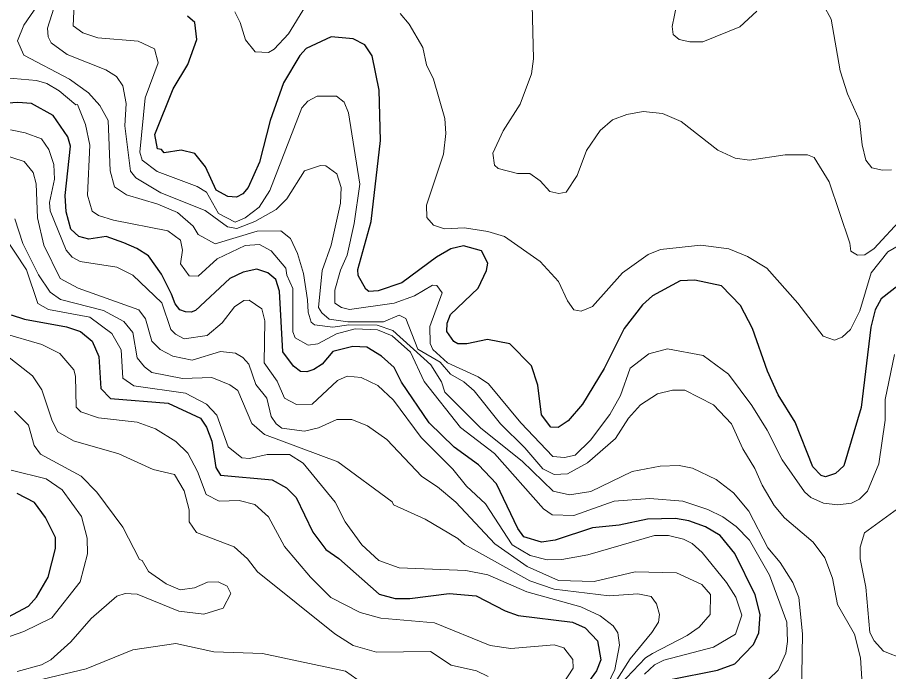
# Model space of a CAD drawing. Extents: x 673.3 to 698.5, y 6984.3 to 7012.3.
# Drawn here: x 693.696 to 694.832, y 7000.821 to 7001.674 of the extents above; entities that cross this region are included whole.
import ezdxf

# ---------------------------------------------------------------- set-up
doc = ezdxf.new("R2010")
doc.units = 0
doc.header["$LTSCALE"] = 0.032
doc.layers.add('1', color=7, linetype='Continuous', lineweight=25)
doc.layers.add('2', color=7, linetype='Continuous', lineweight=13)

msp = doc.modelspace()

# ---------------------------------------------------------------- linework, layer by layer
at = {"layer": '1'}
for points in [[(694.8499, 7001.3289), (694.8222, 7001.3069), (694.8142, 7001.2926), (694.8085, 7001.2703), (694.7961, 7001.1653), (694.7731, 7001.0894), (694.7626, 7001.079), (694.7492, 7001.075), (694.7438, 7001.0768), (694.7327, 7001.088), (694.7097, 7001.146), (694.6877, 7001.1819), (694.6737, 7001.2129), (694.6543, 7001.2682), (694.6385, 7001.2985), (694.6136, 7001.324), (694.5792, 7001.3313), (694.5599, 7001.3306), (694.5239, 7001.3111), (694.511, 7001.2994), (694.4868, 7001.2682), (694.4608, 7001.2161), (694.4326, 7001.1697), (694.4139, 7001.1479), (694.4008, 7001.1393), (694.3913, 7001.1395), (694.3792, 7001.1556), (694.3742, 7001.1946), (694.3662, 7001.2196), (694.3376, 7001.2485), (694.3085, 7001.2541), (694.2817, 7001.2484), (694.2701, 7001.2484), (694.2647, 7001.2514), (694.2556, 7001.2644), (694.2562, 7001.2755), (694.2603, 7001.2866), (694.2964, 7001.321), (694.3074, 7001.3441), (694.309, 7001.3536), (694.3009, 7001.3696), (694.2773, 7001.3761), (694.2608, 7001.3723), (694.2423, 7001.3615), (694.1972, 7001.328), (694.1661, 7001.3177), (694.1539, 7001.3168), (694.15, 7001.3195), (694.1399, 7001.3376), (694.1398, 7001.3455), (694.1568, 7001.408), (694.169, 7001.5135), (694.1675, 7001.5793), (694.1582, 7001.624), (694.1486, 7001.6384), (694.1334, 7001.6464), (694.1048, 7001.649), (694.0722, 7001.6335), (694.0639, 7001.6246), (694.0428, 7001.5887), (694.0253, 7001.5397), (694.0116, 7001.4855), (693.9965, 7001.4522), (693.9897, 7001.4441), (693.9812, 7001.4399), (693.9703, 7001.4405), (693.9551, 7001.449), (693.9409, 7001.4791), (693.9269, 7001.4968), (693.9093, 7001.5009), (693.887, 7001.4976), (693.8835, 7001.5019), (693.8785, 7001.5027), (693.8751, 7001.5213), (693.8989, 7001.581), (693.9181, 7001.613), (693.9295, 7001.6455), (693.927, 7001.6677), (693.9174, 7001.6758)], [(694.5928, 7001.0096), (694.5713, 7001.0174), (694.5537, 7001.0203), (694.5173, 7001.0195), (694.4804, 7001.0119), (694.4455, 7001.0081), (694.3968, 7000.9922), (694.3789, 7000.9895), (694.356, 7000.9965), (694.3481, 7001.0075), (694.3204, 7001.0655), (694.2969, 7001.0904), (694.2653, 7001.1137), (694.2328, 7001.1454), (694.1967, 7001.1983), (694.1868, 7001.2174), (694.1704, 7001.2322), (694.1514, 7001.2441), (694.1332, 7001.2451), (694.1072, 7001.2384), (694.0933, 7001.2218), (694.0821, 7001.2147), (694.0729, 7001.2118), (694.0647, 7001.2124), (694.0557, 7001.2193), (694.042, 7001.2381), (694.0373, 7001.3173), (694.0329, 7001.3322), (694.0224, 7001.3411), (694.0081, 7001.3459), (693.9899, 7001.342), (693.9726, 7001.3334), (693.928, 7001.2918), (693.9221, 7001.2896), (693.9147, 7001.2901), (693.9075, 7001.2929), (693.9014, 7001.3004), (693.8967, 7001.3132), (693.8834, 7001.3392), (693.8667, 7001.3631), (693.8515, 7001.3728), (693.8343, 7001.3802), (693.8115, 7001.3882), (693.7889, 7001.3851), (693.7757, 7001.3884), (693.7655, 7001.3979), (693.7595, 7001.4207), (693.7578, 7001.4419), (693.7651, 7001.5061), (693.7615, 7001.5185), (693.7422, 7001.5464), (693.7139, 7001.562), (693.6962, 7001.5634), (693.6196, 7001.5579)], [(693.6875, 7001.286), (693.7051, 7001.2805), (693.7599, 7001.2704), (693.7781, 7001.2646), (693.7933, 7001.2518), (693.8017, 7001.232), (693.8043, 7001.19), (693.8169, 7001.1771), (693.8921, 7001.171), (693.9344, 7001.1514), (693.9424, 7001.1395), (693.9491, 7001.1213), (693.9545, 7001.0869), (693.9604, 7001.0769), (694.0277, 7001.0711), (694.0466, 7001.0604), (694.059, 7001.048), (694.081, 7001.0027), (694.0979, 7000.9799), (694.115, 7000.9685), (694.1675, 7000.9218), (694.1883, 7000.9162), (694.2073, 7000.9162), (694.2589, 7000.9226), (694.2938, 7000.9197), (694.3319, 7000.8999), (694.3485, 7000.8941), (694.4196, 7000.8852), (694.4361, 7000.8778), (694.4519, 7000.8607), (694.4564, 7000.836), (694.4507, 7000.8219), (694.4404, 7000.8072)], [(693.6697, 7000.8846), (693.7102, 7000.906), (693.7205, 7000.918), (693.7358, 7000.9438), (693.7453, 7000.9814), (693.7455, 7000.9955), (693.7325, 7001.0219), (693.7178, 7001.0415), (693.6956, 7001.0533)], [(694.5473, 7000.8103), (694.6086, 7000.8227), (694.6314, 7000.831), (694.6555, 7000.8562), (694.6626, 7000.8712), (694.6642, 7000.8954), (694.6576, 7000.921), (694.6314, 7000.975), (694.612, 7000.9983), (694.5928, 7001.0096)]]:
    msp.add_lwpolyline(points, dxfattribs=at)
at = {"layer": '2'}
for points in [[(694.7147, 7000.9175), (694.7067, 7000.937), (694.6904, 7000.9631), (694.6741, 7000.9822), (694.6495, 7001.0301), (694.6296, 7001.0541), (694.6067, 7001.0712), (694.5759, 7001.0863), (694.5586, 7001.0895), (694.5337, 7001.0887), (694.4974, 7001.0817), (694.4434, 7001.0559), (694.4156, 7001.0513), (694.3941, 7001.0562), (694.3539, 7001.0952), (694.2999, 7001.1385), (694.2529, 7001.1852), (694.2488, 7001.1986), (694.2349, 7001.221), (694.1851, 7001.2658), (694.1649, 7001.2726), (694.1278, 7001.2731), (694.1071, 7001.2701), (694.0832, 7001.2732), (694.0788, 7001.2765), (694.0748, 7001.2898), (694.0738, 7001.3056), (694.0687, 7001.3401), (694.0611, 7001.3662), (694.0516, 7001.386), (694.0394, 7001.3956), (694.0082, 7001.3952), (693.9536, 7001.3788), (693.9313, 7001.3908), (693.9248, 7001.402), (693.9046, 7001.4199), (693.8789, 7001.4308), (693.8379, 7001.4426), (693.8224, 7001.4532), (693.8165, 7001.4741), (693.8139, 7001.5399), (693.8033, 7001.5594), (693.7885, 7001.5759), (693.7637, 7001.5935), (693.7039, 7001.6251), (693.696, 7001.6435), (693.7043, 7001.664), (693.7254, 7001.6952)], [(693.7461, 7001.6957), (693.735, 7001.6604), (693.7358, 7001.6488), (693.7398, 7001.6411), (693.7608, 7001.6259), (693.811, 7001.6057), (693.8248, 7001.5972), (693.8333, 7001.5849), (693.8374, 7001.562), (693.836, 7001.5328), (693.8432, 7001.4735), (693.8502, 7001.4648), (693.8827, 7001.4453), (693.9405, 7001.4225), (693.9695, 7001.4011), (693.9818, 7001.3987), (694.0054, 7001.408), (694.033, 7001.4238), (694.0471, 7001.4377), (694.0699, 7001.4739), (694.0908, 7001.4812), (694.098, 7001.4804), (694.1122, 7001.4701), (694.1177, 7001.4522), (694.1169, 7001.4319), (694.1047, 7001.3773), (694.0932, 7001.3442), (694.0885, 7001.2959), (694.0927, 7001.2888), (694.1022, 7001.2807), (694.1267, 7001.2769), (694.173, 7001.277), (694.1934, 7001.2859), (694.2024, 7001.2814), (694.218, 7001.2414), (694.2469, 7001.2243), (694.2605, 7001.2089), (694.2777, 7001.1989), (694.2912, 7001.1872), (694.3256, 7001.144), (694.3575, 7001.1128), (694.3808, 7001.0855), (694.3957, 7001.0778), (694.413, 7001.0789), (694.4391, 7001.0929), (694.4756, 7001.1249), (694.4925, 7001.1514), (694.5081, 7001.1687), (694.5304, 7001.183), (694.55, 7001.188), (694.5662, 7001.188), (694.6034, 7001.1689), (694.6267, 7001.1441), (694.6415, 7001.1113), (694.6574, 7001.0859), (694.6669, 7001.0638), (694.6823, 7001.0373), (694.6958, 7001.0213), (694.7334, 7000.9894), (694.7487, 7000.9692), (694.7585, 7000.9427), (694.7651, 7000.9082), (694.7871, 7000.8694), (694.7951, 7000.8385), (694.7977, 7000.7975)], [(694.2369, 7001.3248), (694.2133, 7001.3112), (694.1869, 7001.3013), (694.1286, 7001.2932), (694.1185, 7001.2956), (694.1097, 7001.3013), (694.1096, 7001.3184), (694.1169, 7001.3444), (694.1258, 7001.3641), (694.1349, 7001.4053), (694.1421, 7001.4568), (694.1274, 7001.5497), (694.1216, 7001.5636), (694.1116, 7001.5713), (694.0865, 7001.5716), (694.0746, 7001.5651), (694.0665, 7001.5561), (694.0247, 7001.4485), (694.0108, 7001.4266), (693.9928, 7001.4128), (693.9797, 7001.4073), (693.9581, 7001.4186), (693.9424, 7001.4463), (693.9303, 7001.4535), (693.8781, 7001.4732), (693.8583, 7001.4879), (693.8555, 7001.4984), (693.8621, 7001.5695), (693.8791, 7001.6148), (693.8743, 7001.6332), (693.853, 7001.6433), (693.8007, 7001.6474), (693.7809, 7001.6542), (693.7684, 7001.6632), (693.7699, 7001.6914)], [(693.9792, 7001.6816), (693.9864, 7001.6675), (693.9933, 7001.6452), (694.0057, 7001.6294), (694.0232, 7001.6285), (694.0307, 7001.6328), (694.0492, 7001.6529), (694.0714, 7001.6888)], [(694.8496, 7001.4126), (694.8129, 7001.3726), (694.8007, 7001.3644), (694.7913, 7001.364), (694.7823, 7001.3691), (694.7811, 7001.3796), (694.754, 7001.4596), (694.7345, 7001.4913), (694.726, 7001.495), (694.697, 7001.4951), (694.6505, 7001.4878), (694.6318, 7001.4906), (694.6089, 7001.501), (694.5614, 7001.5384), (694.5368, 7001.5489), (694.5117, 7001.5513), (694.4905, 7001.5474), (694.4718, 7001.5406), (694.4557, 7001.5268), (694.4376, 7001.5006), (694.4255, 7001.4682), (694.4112, 7001.4461), (694.4016, 7001.4447), (694.39, 7001.4471), (694.3775, 7001.4609), (694.3641, 7001.4706), (694.3477, 7001.4708), (694.3227, 7001.477), (694.318, 7001.4815), (694.3157, 7001.4972), (694.3292, 7001.5264), (694.3513, 7001.5609), (694.3662, 7001.6007), (694.3686, 7001.6201), (694.367, 7001.6907)], [(694.5555, 7001.6919), (694.5494, 7001.6623), (694.5506, 7001.6519), (694.5587, 7001.6454), (694.5724, 7001.6424), (694.5896, 7001.6425), (694.6378, 7001.6619), (694.66, 7001.6822)], [(694.7467, 7001.6901), (694.7568, 7001.6719), (694.7686, 7001.6046), (694.7779, 7001.5747), (694.7937, 7001.5397), (694.7971, 7001.5078), (694.8021, 7001.4878), (694.8099, 7001.4781), (694.8236, 7001.4748), (694.8355, 7001.4756)], [(694.1947, 7001.6795), (694.2065, 7001.6653), (694.2244, 7001.6348), (694.2293, 7001.6124), (694.2382, 7001.5936), (694.253, 7001.5425), (694.2545, 7001.523), (694.2512, 7001.4957), (694.2293, 7001.4294), (694.2294, 7001.4134), (694.2383, 7001.4031), (694.2524, 7001.3982), (694.2787, 7001.3998), (694.3092, 7001.3949), (694.331, 7001.3884), (694.3773, 7001.356), (694.4013, 7001.3295), (694.413, 7001.3043), (694.4212, 7001.2928), (694.431, 7001.2908), (694.4454, 7001.2969), (694.4846, 7001.3408), (694.5182, 7001.365), (694.5342, 7001.3713), (694.587, 7001.377), (694.6234, 7001.3721), (694.6477, 7001.3625), (694.6728, 7001.3472), (694.7134, 7001.3016), (694.7464, 7001.2582), (694.761, 7001.2533), (694.7713, 7001.2572), (694.7822, 7001.267), (694.7941, 7001.2914), (694.809, 7001.341), (694.8306, 7001.3684), (694.8471, 7001.3779)], [(693.6808, 7001.5955), (693.7205, 7001.5921), (693.7341, 7001.5879), (693.75, 7001.5786), (693.7719, 7001.56), (693.7741, 7001.5607), (693.7843, 7001.5346), (693.7903, 7001.5076), (693.7871, 7001.4423), (693.7934, 7001.4213), (693.8016, 7001.4159), (693.8211, 7001.4097), (693.892, 7001.3957), (693.9086, 7001.3838), (693.9108, 7001.3705), (693.9085, 7001.3529), (693.9199, 7001.3372), (693.9315, 7001.3366), (693.9563, 7001.3594), (693.9925, 7001.3768), (694.0113, 7001.3779), (694.0265, 7001.3697), (694.0459, 7001.347), (694.0469, 7001.338), (694.055, 7001.3205), (694.055, 7001.2642), (694.058, 7001.2561), (694.075, 7001.2468), (694.0873, 7001.2483), (694.112, 7001.2613), (694.1361, 7001.2678), (694.1652, 7001.2668), (694.1845, 7001.2589), (694.2083, 7001.2374), (694.2262, 7001.1993), (694.2734, 7001.1392), (694.3178, 7001.1052), (694.3817, 7001.0331), (694.3929, 7001.0254), (694.4212, 7001.0243), (694.4739, 7001.0432), (694.5205, 7001.0464), (694.5632, 7001.0431), (694.5961, 7001.0324), (694.6156, 7001.0226), (694.6328, 7001.0101), (694.6505, 7000.9924), (694.6766, 7000.9465), (694.699, 7000.8854), (694.7, 7000.8601), (694.6976, 7000.8447), (694.6878, 7000.8227), (694.6633, 7000.799)], [(694.5132, 7000.8172), (694.5264, 7000.8295), (694.5384, 7000.8356), (694.6033, 7000.8524), (694.6322, 7000.8697), (694.6404, 7000.8944), (694.6324, 7000.9178), (694.6203, 7000.937), (694.5884, 7000.9763), (694.5754, 7000.9877), (694.5642, 7000.9936), (694.5447, 7000.9984), (694.5263, 7000.9984), (694.4394, 7000.973), (694.4058, 7000.9672), (694.3867, 7000.9666), (694.3642, 7000.9723), (694.3409, 7000.9862), (694.306, 7001.0397), (694.2814, 7001.0627), (694.2635, 7001.0847), (694.222, 7001.1262), (694.1863, 7001.1748), (694.1655, 7001.194), (694.144, 7001.2045), (694.1256, 7001.2061), (694.1131, 7001.2007), (694.0802, 7001.1695), (694.0596, 7001.1692), (694.0439, 7001.1776), (694.0345, 7001.1998), (694.0176, 7001.2234), (694.0182, 7001.2783), (694.0145, 7001.2942), (693.9978, 7001.3053), (693.9908, 7001.3049), (693.9788, 7001.2965), (693.9627, 7001.2758), (693.9432, 7001.2594), (693.9133, 7001.255), (693.9017, 7001.2608), (693.8957, 7001.2669), (693.8839, 7001.302), (693.8463, 7001.3381), (693.8254, 7001.3485), (693.7775, 7001.3556), (693.767, 7001.3614), (693.7593, 7001.3706), (693.7384, 7001.422), (693.7375, 7001.4327), (693.7439, 7001.4633), (693.7432, 7001.4823), (693.7368, 7001.5019), (693.727, 7001.516), (693.7059, 7001.5238), (693.6867, 7001.5277)], [(694.5846, 7000.8788), (694.5989, 7000.8953), (694.5995, 7000.9215), (694.5883, 7000.9343), (694.555, 7000.9494), (694.5011, 7000.951), (694.4478, 7000.9381), (694.4013, 7000.9394), (694.3604, 7000.9578), (694.3183, 7000.9875), (694.2673, 7001.0417), (694.2437, 7001.062), (694.2231, 7001.0753), (694.1775, 7001.1234), (694.1522, 7001.1415), (694.1316, 7001.1498), (694.1121, 7001.1498), (694.0882, 7001.1386), (694.07, 7001.1344), (694.0405, 7001.1384), (694.0332, 7001.144), (694.0267, 7001.1536), (694.0208, 7001.1773), (694.0066, 7001.1952), (693.9974, 7001.2218), (693.9897, 7001.2305), (693.98, 7001.2362), (693.9606, 7001.2385), (693.9234, 7001.2272), (693.8982, 7001.2323), (693.8818, 7001.2409), (693.871, 7001.2518), (693.8628, 7001.2809), (693.8539, 7001.2929), (693.7749, 7001.3209), (693.7516, 7001.3334), (693.7301, 7001.3772), (693.722, 7001.4126), (693.7203, 7001.4571), (693.7163, 7001.472), (693.7046, 7001.4862), (693.6749, 7001.496)], [(694.4577, 7000.7789), (694.4949, 7000.8376), (694.523, 7000.8716), (694.5315, 7000.8854), (694.5331, 7000.8952), (694.5292, 7000.9093), (694.5222, 7000.9185), (694.5047, 7000.9224), (694.4672, 7000.9194), (694.3954, 7000.9282), (694.364, 7000.9391), (694.2788, 7000.9866), (694.27, 7000.9942), (694.2274, 7001.0197), (694.1862, 7001.0384), (694.1844, 7001.0423), (694.1136, 7001.0944), (694.0178, 7001.1301), (694.0016, 7001.1445), (693.9831, 7001.1874), (693.9725, 7001.1948), (693.9491, 7001.2043), (693.9111, 7001.2031), (693.8712, 7001.2108), (693.8615, 7001.2182), (693.8518, 7001.2302), (693.8463, 7001.2633), (693.8343, 7001.2777), (693.8079, 7001.2919), (693.7521, 7001.3063), (693.7384, 7001.3158), (693.7232, 7001.3385), (693.703, 7001.3792), (693.6925, 7001.4115)], [(694.4808, 7000.8552), (694.4786, 7000.8715), (694.4725, 7000.8805), (694.4555, 7000.8934), (694.4302, 7000.9052), (694.3599, 7000.9249), (694.3092, 7000.9472), (694.2804, 7000.9527), (694.1935, 7000.956), (694.1672, 7000.9659), (694.1447, 7000.9861), (694.1233, 7001.016), (694.1101, 7001.0418), (694.0683, 7001.0926), (694.0507, 7001.1038), (694.0215, 7001.1042), (693.9985, 7001.0986), (693.9883, 7001.0995), (693.9705, 7001.1142), (693.9556, 7001.1555), (693.9425, 7001.1697), (693.9149, 7001.184), (693.8476, 7001.1935), (693.8332, 7001.2035), (693.8309, 7001.2405), (693.819, 7001.2619), (693.7901, 7001.283), (693.7361, 7001.2931), (693.7223, 7001.3011), (693.7078, 7001.3447), (693.6781, 7001.3898)], [(694.8395, 7001.2343), (694.8271, 7001.1756), (694.827, 7001.1488), (694.8188, 7001.0918), (694.8041, 7001.056), (694.7938, 7001.0457), (694.7833, 7001.0407), (694.7655, 7001.0383), (694.7466, 7001.0404), (694.7304, 7001.048), (694.7222, 7001.0553), (694.6931, 7001.0972), (694.6733, 7001.1357), (694.6533, 7001.1677), (694.6231, 7001.2087), (694.5898, 7001.2333), (694.5436, 7001.2418), (694.5192, 7001.2353), (694.4948, 7001.2167), (694.4822, 7001.1811), (694.4683, 7001.1561), (694.4432, 7001.1229), (694.4229, 7001.1033), (694.4091, 7001.1002), (694.394, 7001.1013), (694.3522, 7001.1454), (694.3099, 7001.1962), (694.2963, 7001.2051), (694.2564, 7001.2234), (694.2374, 7001.2408), (694.2341, 7001.249), (694.2333, 7001.2709), (694.2497, 7001.315), (694.2428, 7001.3244), (694.2369, 7001.3248)], [(694.3097, 7000.8144), (694.2944, 7000.8216), (694.2613, 7000.8292), (694.2343, 7000.8469), (694.1638, 7000.8461), (694.1334, 7000.8549), (694.1096, 7000.8698), (694.0089, 7000.9508), (693.9957, 7000.968), (693.9784, 7000.9836), (693.9291, 7001.0021), (693.9199, 7001.0163), (693.9198, 7001.032), (693.9131, 7001.0567), (693.9005, 7001.0779), (693.8726, 7001.0843), (693.8278, 7001.105), (693.769, 7001.1219), (693.7484, 7001.1334), (693.7409, 7001.1478), (693.7275, 7001.1884), (693.7154, 7001.2068), (693.634, 7001.2703)], [(693.6768, 7001.2623), (693.7276, 7001.2475), (693.751, 7001.2356), (693.7691, 7001.2146), (693.7716, 7001.2061), (693.7725, 7001.1656), (693.7783, 7001.1596), (693.8013, 7001.1519), (693.8521, 7001.1463), (693.8758, 7001.1375), (693.9022, 7001.121), (693.918, 7001.1059), (693.9307, 7001.0816), (693.9417, 7001.0516), (693.9589, 7001.0432), (693.985, 7001.0439), (694.0055, 7001.0388), (694.0231, 7001.0227), (694.0441, 7000.9839), (694.0778, 7000.9438), (694.1045, 7000.9173), (694.1426, 7000.8978), (694.1694, 7000.8905), (694.2395, 7000.8842), (694.3121, 7000.855), (694.3391, 7000.851), (694.3954, 7000.8558), (694.4084, 7000.8516), (694.4199, 7000.8366), (694.4206, 7000.8251), (694.4075, 7000.8052)], [(693.6918, 7001.1604), (693.71, 7001.1421), (693.7175, 7001.1158), (693.7257, 7001.1045), (693.7788, 7001.0755)], [(693.653, 7000.8551), (693.7039, 7000.8732), (693.7406, 7000.8909), (693.7775, 7000.9379), (693.787, 7000.9744), (693.7869, 7000.9949), (693.7791, 7001.023), (693.7543, 7001.058), (693.7334, 7001.0722), (693.6876, 7001.0837)], [(693.7788, 7001.0755), (693.7991, 7001.0548), (693.833, 7001.0091), (693.8551, 7000.9672), (693.8586, 7000.9656), (693.8667, 7000.9514), (693.8895, 7000.9353), (693.9078, 7000.9276), (693.9268, 7000.93), (693.9437, 7000.9373), (693.9575, 7000.938), (693.9693, 7000.9323), (693.9741, 7000.9226), (693.9639, 7000.9033), (693.9388, 7000.8958), (693.9063, 7000.8997), (693.8521, 7000.9216), (693.8362, 7000.9226), (693.8255, 7000.9192), (693.792, 7000.8899), (693.7655, 7000.8597), (693.7395, 7000.8362), (693.727, 7000.8295), (693.6954, 7000.8208)], [(694.8515, 7000.8371), (694.8252, 7000.8472), (694.8128, 7000.861), (694.8072, 7000.8718), (694.8018, 7000.931), (694.7946, 7000.9679), (694.7945, 7000.9831), (694.8004, 7001.0017), (694.8431, 7001.0333)], [(694.389, 7000.3137), (694.4012, 7000.3675), (694.4156, 7000.4139), (694.4255, 7000.4282), (694.4696, 7000.4774), (694.4769, 7000.503), (694.4761, 7000.5495), (694.4809, 7000.56), (694.5048, 7000.5715), (694.5873, 7000.5733), (694.6066, 7000.5795), (694.6148, 7000.5852), (694.6218, 7000.6033), (694.6177, 7000.656), (694.6275, 7000.6897), (694.6235, 7000.7164), (694.6249, 7000.729), (694.6319, 7000.7385), (694.6914, 7000.7484), (694.7066, 7000.759), (694.718, 7000.7896), (694.7196, 7000.8701), (694.7147, 7000.9175)], [(694.4817, 7000.8037), (694.5147, 7000.8387), (694.524, 7000.8442), (694.5692, 7000.8677), (694.5846, 7000.8788)], [(693.6576, 7000.7857), (693.7198, 7000.8086), (693.7852, 7000.8243), (693.8462, 7000.8492), (693.9022, 7000.8574), (693.9519, 7000.8467), (694.0153, 7000.8445), (694.1237, 7000.8215), (694.1603, 7000.7953), (694.1816, 7000.7592), (694.1999, 7000.7418), (694.2172, 7000.7452), (694.257, 7000.7792), (694.2651, 7000.7833)], [(694.4608, 7000.7945), (694.4745, 7000.8235), (694.4808, 7000.8552)]]:
    msp.add_lwpolyline(points, dxfattribs=at)

doc.saveas('drawing.dxf')
